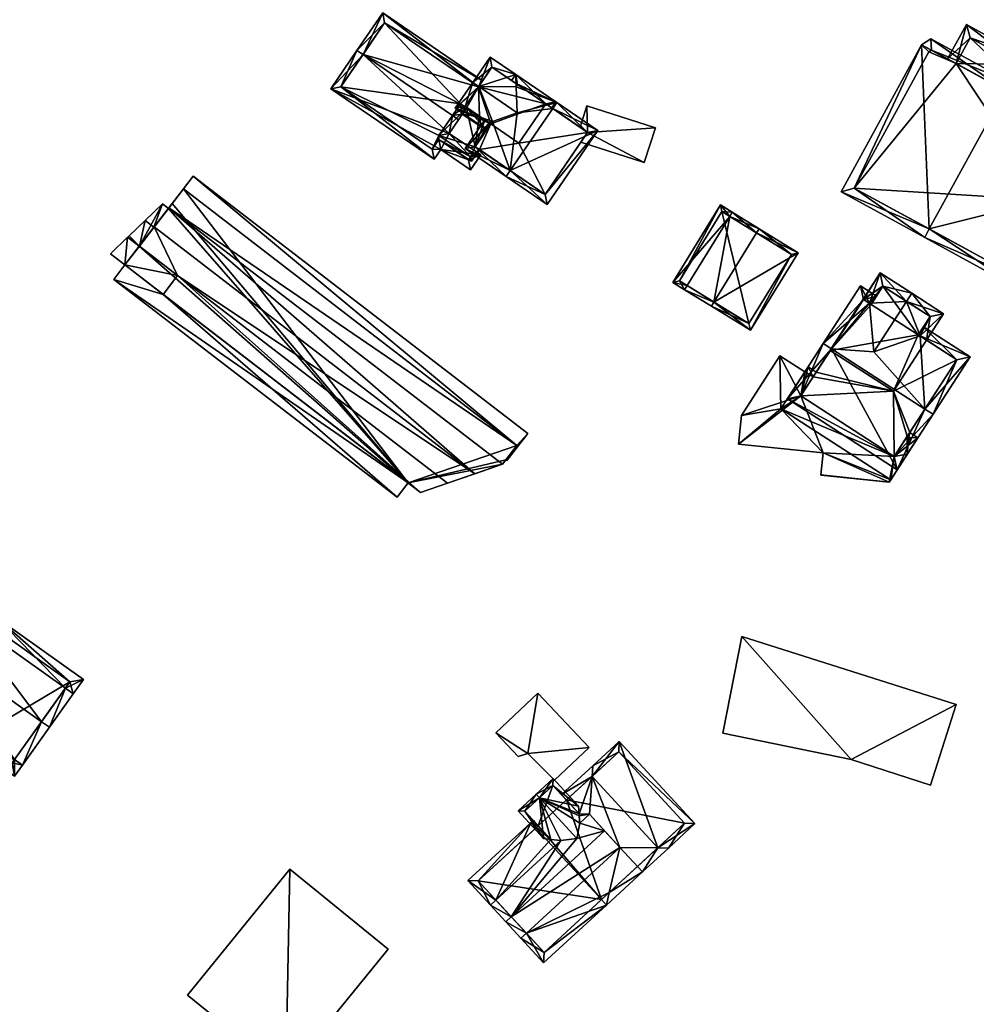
# Model space of a CAD drawing. Header units: inches. Extents: x 2685601 to 2690022, y 1235992 to 1239010.
# Tile 272 of 390: x 2689157 to 2689256, y 1237304 to 1237405. Entities that reach past the tile are written whole.
import ezdxf

# ---------------------------------------------------------------- set-up
doc = ezdxf.new("R2010")
doc.units = ezdxf.units.IN
doc.header["$MEASUREMENT"] = 0
doc.layers.add('Gebaeude Einzelhaus', color=10, linetype='Continuous')
doc.layers.add('Offenes Gebaeude', color=10, linetype='Continuous')

msp = doc.modelspace()

# ---------------------------------------------------------------- meshes
at = {"layer": 'Gebaeude Einzelhaus'}
mesh = msp.add_polyface(dxfattribs=at)
corners = [(2689200.381, 1237392.044, 463.206), (2689189.04, 1237398.333, 462.278), (2689199.705, 1237391.053, 462.278), (2689201.24, 1237393.709, 464.644), (2689192.355, 1237401.858, 465.975), (2689191.735, 1237402.281, 465.975), (2689204.515, 1237391.499, 464.661), (2689203.455, 1237389.945, 463.206), (2689201.591, 1237395.553, 465.975), (2689202.21, 1237395.131, 465.975), (2689203.033, 1237396.336, 464.785), (2689203.069, 1237396.389, 464.731), (2689202.906, 1237396.501, 464.732), (2689204.277, 1237398.51, 462.748), (2689202.61, 1237395.716, 465.397), (2689194.389, 1237406.169, 462.136), (2689204.7, 1237399.13, 462.136), (2689202.414, 1237396.759, 464.785), (2689194.585, 1237405.126, 462.749), (2689190.083, 1237398.529, 462.858), (2689199.509, 1237392.095, 462.858), (2689200.185, 1237393.086, 463.786), (2689203.259, 1237390.988, 463.787), (2689203.47, 1237391.299, 464.077), (2689200.196, 1237393.509, 464.061), (2689204.391, 1237395.487, 464.732), (2689204.551, 1237394.391, 465.397), (2689205.011, 1237395.065, 464.732), (2689204.355, 1237395.434, 464.784), (2689194.585, 1237405.126, 451.86), (2689204.277, 1237398.51, 451.86), (2689190.083, 1237398.529, 451.86), (2689199.509, 1237392.095, 451.86), (2689200.185, 1237393.086, 451.86), (2689203.259, 1237390.988, 451.86), (2689203.47, 1237391.299, 462.879), (2689203.282, 1237391.022, 462.879), (2689203.282, 1237391.022, 451.86), (2689200.196, 1237393.509, 462.879), (2689202.414, 1237396.759, 462.879), (2689203.033, 1237396.336, 462.879), (2689200.196, 1237393.509, 451.86), (2689203.47, 1237391.299, 451.86), (2689202.414, 1237396.759, 451.86), (2689202.906, 1237396.501, 451.86), (2689203.033, 1237396.336, 451.86), (2689203.069, 1237396.389, 451.86), (2689204.355, 1237395.434, 462.879), (2689204.391, 1237395.487, 462.879), (2689204.391, 1237395.487, 451.86), (2689204.355, 1237395.434, 451.86)]
mesh.append_faces([[corners[k] for k in face] for face in [(26, 28, 27), (27, 28, 25), (26, 14, 28), (28, 14, 10), (10, 25, 11), (25, 26, 27), (10, 14, 25), (25, 14, 26), (3, 8, 9), (3, 24, 8), (6, 23, 3), (3, 23, 24), (0, 22, 7), (7, 22, 6), (6, 22, 23), (0, 21, 22), (2, 20, 0), (0, 20, 21), (5, 19, 1), (1, 19, 2), (2, 19, 20), (5, 4, 19), (18, 16, 13), (18, 15, 16), (18, 5, 15), (18, 4, 5), (14, 17, 10), (9, 8, 14), (14, 8, 17), (14, 8, 9), (4, 15, 5), (4, 13, 15), (15, 13, 16), (10, 12, 14), (14, 12, 8), (8, 12, 4), (4, 12, 13), (10, 11, 12), (4, 3, 8), (8, 3, 9), (3, 0, 6), (6, 0, 7), (5, 1, 4), (4, 1, 3), (3, 1, 0), (0, 1, 2)]], dxfattribs={"color": 13})
mesh.append_faces([[corners[k] for k in face] for face in [(45, 49, 50), (45, 46, 49), (47, 25, 28), (47, 48, 25), (40, 28, 10), (40, 47, 28), (43, 44, 45), (45, 44, 46), (43, 30, 44), (43, 29, 30), (41, 31, 43), (43, 31, 29), (41, 32, 31), (37, 33, 42), (42, 33, 41), (41, 33, 32), (37, 34, 33), (39, 40, 17), (17, 40, 10), (17, 24, 39), (39, 24, 38), (17, 8, 24), (35, 24, 23), (35, 38, 24), (36, 34, 37), (35, 22, 36), (36, 22, 34), (35, 23, 22), (22, 21, 34), (34, 21, 33), (21, 20, 33), (33, 20, 32), (20, 19, 32), (32, 19, 31), (4, 18, 19), (19, 18, 31), (31, 18, 29), (29, 13, 30), (29, 18, 13)]], dxfattribs={"color": 41})
mesh = msp.add_polyface(dxfattribs=at)
corners = [(2689253.593, 1237400.921, 469.981), (2689254.65, 1237404.944, 469.381), (2689252.714, 1237401.4, 469.381), (2689260.1, 1237400.827, 473.435), (2689260.58, 1237401.705, 473.435), (2689258.644, 1237398.161, 473.435), (2689263.861, 1237395.311, 469.965), (2689266.675, 1237398.375, 469.381), (2689264.739, 1237394.831, 469.381), (2689265.318, 1237397.976, 469.964), (2689255.049, 1237403.586, 469.982), (2689255.049, 1237403.586, 459.402), (2689265.318, 1237397.976, 459.402), (2689253.593, 1237400.921, 459.402), (2689263.861, 1237395.311, 459.402)]
mesh.append_faces([[corners[k] for k in face] for face in [(4, 10, 1), (1, 10, 2), (2, 10, 0), (4, 3, 10), (8, 9, 7), (7, 9, 4), (4, 9, 3), (8, 6, 9), (3, 7, 4), (3, 6, 7), (7, 6, 8), (3, 5, 6), (3, 0, 5), (4, 1, 3), (3, 1, 0), (0, 1, 2)]], dxfattribs={"color": 13})
mesh.append_faces([[corners[k] for k in face] for face in [(12, 14, 11), (11, 14, 13), (12, 9, 14), (14, 9, 6), (11, 0, 10), (11, 13, 0), (3, 9, 10), (10, 9, 11), (11, 9, 12)]], dxfattribs={"color": 41})
mesh = msp.add_polyface(dxfattribs=at)
corners = [(2689258.644, 1237398.161, 475.994), (2689250.996, 1237403.479, 469.761), (2689250.014, 1237402.859, 469.381), (2689259.124, 1237399.039, 475.994), (2689250.824, 1237383.845, 475.994), (2689241.721, 1237387.678, 469.381), (2689250.345, 1237382.968, 475.994), (2689261.109, 1237377.088, 468.315), (2689266.106, 1237386.236, 468.315), (2689264.301, 1237387.223, 469.602), (2689268.083, 1237394.145, 469.602), (2689243.079, 1237388.076, 470.055), (2689260.71, 1237378.445, 468.941), (2689264.749, 1237385.839, 468.941), (2689266.725, 1237393.746, 470.228), (2689262.944, 1237386.825, 470.228), (2689251.033, 1237402.319, 470.157), (2689250.768, 1237402.151, 470.055), (2689262.944, 1237386.825, 459.402), (2689264.749, 1237385.839, 459.402), (2689266.725, 1237393.746, 459.402), (2689253.593, 1237400.921, 469.981), (2689251.033, 1237402.319, 459.402), (2689263.861, 1237395.311, 469.965), (2689258.644, 1237398.161, 473.435), (2689263.861, 1237395.311, 459.402), (2689253.593, 1237400.921, 459.402), (2689250.768, 1237402.151, 459.402), (2689243.079, 1237388.076, 459.402), (2689260.71, 1237378.445, 459.402)]
mesh.append_faces([[corners[k] for k in face] for face in [(17, 11, 2), (16, 17, 2), (1, 16, 2), (0, 16, 3), (14, 0, 3), (3, 16, 1), (10, 14, 3), (15, 14, 9), (13, 15, 9), (9, 14, 10), (8, 12, 13), (8, 13, 9), (7, 12, 8), (4, 12, 6), (11, 4, 6), (6, 12, 7), (2, 11, 5), (5, 11, 6), (7, 4, 6), (0, 10, 3), (7, 9, 4), (4, 9, 0), (0, 9, 10), (7, 8, 9), (4, 5, 6), (0, 2, 4), (4, 2, 5), (3, 1, 0), (0, 1, 2)]], dxfattribs={"color": 13})
mesh.append_faces([[corners[k] for k in face] for face in [(18, 25, 20), (18, 26, 25), (26, 27, 22), (18, 28, 26), (26, 28, 27), (18, 29, 28), (18, 19, 29), (13, 12, 19), (19, 12, 29), (12, 28, 29), (4, 11, 12), (12, 11, 28), (11, 17, 28), (28, 17, 27), (17, 22, 27), (17, 16, 22), (22, 21, 26), (23, 20, 25), (23, 14, 20), (21, 0, 24), (24, 0, 23), (23, 0, 14), (22, 16, 21), (21, 16, 0), (14, 15, 20), (20, 15, 18), (15, 13, 18), (18, 13, 19)]], dxfattribs={"color": 41})
mesh = msp.add_polyface(dxfattribs=at)
corners = [(2689201.864, 1237396.305, 465.975), (2689205.127, 1237394.077, 465.975), (2689205.55, 1237394.697, 466.503), (2689205.71, 1237394.931, 466.702), (2689204.306, 1237398.553, 468.251), (2689208.269, 1237395.847, 468.251), (2689203.686, 1237398.976, 468.251), (2689211.22, 1237396.768, 466.513), (2689211.841, 1237396.345, 466.513), (2689212.264, 1237396.965, 465.975), (2689208.12, 1237399.793, 465.975), (2689205.476, 1237401.598, 465.975), (2689208.168, 1237398.533, 466.702), (2689208.316, 1237398.75, 466.514), (2689202.906, 1237396.501, 466.502), (2689205.38, 1237394.813, 466.503), (2689205.673, 1237400.555, 466.513), (2689208.156, 1237398.861, 466.513), (2689211.22, 1237396.768, 451.86), (2689205.673, 1237400.555, 451.86), (2689204.277, 1237398.51, 462.748), (2689202.906, 1237396.501, 464.732), (2689204.277, 1237398.51, 451.86), (2689203.069, 1237396.389, 464.731), (2689204.391, 1237395.487, 464.732), (2689205.55, 1237394.697, 462.879), (2689204.391, 1237395.487, 462.879), (2689203.069, 1237396.389, 451.86), (2689202.906, 1237396.501, 451.86), (2689205.55, 1237394.697, 451.86), (2689204.391, 1237395.487, 451.86), (2689208.454, 1237392.715, 451.86)]
mesh.append_faces([[corners[k] for k in face] for face in [(7, 9, 8), (17, 10, 13), (13, 10, 7), (7, 10, 9), (17, 16, 10), (10, 16, 11), (11, 16, 6), (6, 16, 4), (1, 15, 2), (1, 14, 15), (14, 6, 4), (1, 0, 14), (14, 0, 6), (12, 4, 5), (4, 11, 6), (7, 10, 13), (13, 10, 12), (12, 10, 4), (4, 10, 11), (7, 9, 10), (7, 8, 9), (0, 4, 6), (0, 3, 4), (4, 3, 5), (0, 2, 3), (0, 1, 2)]], dxfattribs={"color": 13})
mesh.append_faces([[corners[k] for k in face] for face in [(29, 18, 31), (27, 22, 30), (30, 22, 29), (29, 22, 18), (18, 22, 19), (27, 28, 22), (15, 24, 2), (2, 24, 25), (25, 24, 26), (15, 14, 24), (24, 14, 23), (23, 14, 21), (20, 19, 22), (4, 16, 14), (14, 16, 21), (21, 16, 20), (20, 16, 19), (13, 19, 17), (17, 19, 16), (7, 18, 13), (13, 18, 19)]], dxfattribs={"color": 41})
mesh = msp.add_polyface(dxfattribs=at)
corners = [(2689208.156, 1237398.861, 466.513), (2689208.12, 1237399.793, 465.975), (2689207.697, 1237399.174, 465.975), (2689212.361, 1237396.898, 470.953), (2689208.168, 1237398.533, 466.702), (2689208.269, 1237395.847, 468.251), (2689207.563, 1237389.868, 470.953), (2689205.71, 1237394.931, 466.702), (2689211.938, 1237396.278, 470.953), (2689202.899, 1237392.143, 465.975), (2689205.38, 1237394.813, 466.503), (2689204.93, 1237395.12, 465.975), (2689207.14, 1237389.248, 470.953), (2689216.585, 1237394.014, 465.975), (2689211.364, 1237386.365, 465.975), (2689208.316, 1237398.75, 466.702), (2689203.941, 1237392.339, 466.702), (2689211.168, 1237387.408, 466.705), (2689215.543, 1237393.818, 466.705), (2689211.22, 1237396.768, 466.513), (2689208.316, 1237398.75, 466.514), (2689214.763, 1237394.35, 463.222), (2689214.763, 1237394.35, 463.122), (2689211.22, 1237396.768, 451.86), (2689215.543, 1237393.818, 463.222), (2689215.543, 1237393.818, 451.86), (2689215.543, 1237393.818, 463.122), (2689205.55, 1237394.697, 466.503), (2689203.941, 1237392.339, 462.879), (2689205.55, 1237394.697, 462.879), (2689204.371, 1237392.045, 462.879), (2689211.168, 1237387.408, 451.86), (2689204.371, 1237392.045, 451.86), (2689214.85, 1237392.803, 463.122), (2689214.85, 1237392.803, 463.222), (2689208.454, 1237392.715, 451.86), (2689205.55, 1237394.697, 451.86), (2689203.941, 1237392.339, 451.86)]
mesh.append_faces([[corners[k] for k in face] for face in [(13, 18, 3), (3, 18, 8), (13, 17, 18), (17, 12, 6), (13, 14, 17), (17, 14, 12), (16, 10, 7), (16, 11, 10), (16, 9, 11), (16, 12, 9), (16, 6, 12), (1, 0, 2), (1, 15, 0), (0, 15, 4), (1, 3, 15), (15, 3, 8), (14, 6, 12), (14, 13, 6), (6, 13, 8), (8, 13, 3), (6, 9, 12), (9, 10, 11), (6, 7, 9), (9, 7, 10), (3, 5, 8), (8, 5, 6), (6, 5, 7), (3, 4, 5), (3, 0, 4), (3, 1, 0), (0, 1, 2)]], dxfattribs={"color": 13})
mesh.append_faces([[corners[k] for k in face] for face in [(35, 32, 36), (36, 32, 37), (35, 31, 32), (23, 25, 35), (35, 25, 31), (18, 34, 24), (33, 25, 26), (33, 31, 25), (18, 17, 34), (34, 17, 33), (33, 17, 31), (31, 30, 32), (30, 16, 28), (31, 17, 30), (30, 17, 16), (16, 17, 6), (16, 27, 28), (28, 27, 29), (16, 7, 27), (20, 4, 15), (23, 22, 25), (25, 22, 26), (21, 18, 24), (23, 19, 22), (22, 19, 21), (21, 19, 18), (18, 19, 8), (8, 19, 15), (15, 19, 20)]], dxfattribs={"color": 41})
mesh = msp.add_polyface(dxfattribs=at)
corners = [(2689203.941, 1237392.339, 462.879), (2689200.196, 1237393.509, 462.879), (2689203.47, 1237391.299, 462.879), (2689203.033, 1237396.336, 462.879), (2689202.414, 1237396.759, 462.879), (2689203.549, 1237390.84, 462.879), (2689203.282, 1237391.022, 462.879), (2689204.371, 1237392.045, 462.879), (2689204.355, 1237395.434, 462.879), (2689205.55, 1237394.697, 462.879), (2689204.391, 1237395.487, 462.879), (2689203.282, 1237391.022, 451.86), (2689203.549, 1237390.84, 451.86), (2689204.371, 1237392.045, 451.86), (2689203.47, 1237391.299, 451.86), (2689203.941, 1237392.339, 451.86), (2689200.196, 1237393.509, 451.86), (2689203.033, 1237396.336, 451.86), (2689202.414, 1237396.759, 451.86), (2689204.355, 1237395.434, 451.86), (2689205.55, 1237394.697, 451.86), (2689204.391, 1237395.487, 451.86)]
mesh.append_faces([[corners[k] for k in face] for face in [(8, 9, 10), (3, 0, 8), (8, 0, 9), (0, 2, 7), (7, 2, 5), (5, 2, 6), (4, 1, 3), (3, 1, 0), (0, 1, 2)]], dxfattribs={"color": 13})
mesh.append_faces([[corners[k] for k in face] for face in [(15, 19, 20), (20, 19, 21), (15, 17, 19), (15, 16, 17), (17, 16, 18), (12, 14, 13), (13, 14, 15), (15, 14, 16), (12, 11, 14), (5, 13, 7), (5, 12, 13), (12, 5, 11), (11, 5, 6)]], dxfattribs={"color": 41})
mesh = msp.add_polyface(dxfattribs=at)
corners = [(2689203.915, 1237358.574, 457.072), (2689206.76, 1237359.551, 456.503), (2689172.323, 1237386.041, 456.503), (2689170.793, 1237384.053, 457.072), (2689173.209, 1237379.028, 456.503), (2689201.071, 1237357.596, 456.503), (2689169.263, 1237382.064, 456.503), (2689208.249, 1237361.488, 455.366), (2689173.811, 1237387.976, 455.367), (2689198.303, 1237356.645, 455.366), (2689167.774, 1237380.128, 455.367), (2689171.721, 1237377.092, 455.367), (2689168.214, 1237383.14, 456.503), (2689168.058, 1237382.99, 456.503), (2689169.866, 1237384.72, 456.503), (2689170.771, 1237384.024, 456.503), (2689171.653, 1237386.428, 455.367), (2689172.26, 1237385.961, 455.367), (2689171.721, 1237377.092, 453.66), (2689195.865, 1237356.139, 453.66), (2689197.016, 1237357.635, 453.66), (2689166.623, 1237378.631, 453.66), (2689167.774, 1237380.128, 453.66), (2689208.249, 1237361.488, 453.862), (2689209.373, 1237362.743, 453.66), (2689174.835, 1237389.309, 453.66), (2689207.204, 1237359.924, 454.087), (2689173.811, 1237387.976, 453.862), (2689207.105, 1237360, 454.087), (2689168.056, 1237382.99, 456.503), (2689166.271, 1237381.284, 455.367), (2689198.303, 1237356.645, 444.458), (2689197.016, 1237357.635, 444.458), (2689206.76, 1237359.551, 444.458), (2689207.105, 1237360, 444.458), (2689172.668, 1237386.49, 444.458), (2689173.811, 1237387.976, 444.458), (2689172.26, 1237385.961, 444.458), (2689208.249, 1237361.488, 444.458), (2689169.262, 1237382.062, 444.458), (2689167.774, 1237380.128, 444.458), (2689169.263, 1237382.064, 444.458), (2689171.653, 1237386.428, 444.458), (2689168.214, 1237383.14, 444.458), (2689168.058, 1237382.99, 444.458), (2689195.865, 1237356.139, 444.458), (2689166.623, 1237378.631, 444.458), (2689207.204, 1237359.924, 444.458), (2689209.373, 1237362.743, 444.458), (2689174.835, 1237389.309, 444.458), (2689168.056, 1237382.99, 444.458), (2689166.271, 1237381.284, 444.458)]
mesh.append_faces([[corners[k] for k in face] for face in [(29, 6, 13), (30, 10, 29), (29, 10, 6), (26, 23, 28), (23, 25, 27), (26, 24, 23), (23, 24, 25), (21, 18, 22), (21, 19, 18), (18, 19, 20), (16, 15, 17), (16, 14, 15), (12, 6, 14), (14, 6, 15), (12, 13, 6), (9, 4, 11), (11, 4, 10), (10, 4, 6), (9, 5, 4), (1, 7, 2), (2, 7, 8), (4, 3, 6), (4, 0, 3), (4, 5, 0), (0, 2, 3), (0, 1, 2)]], dxfattribs={"color": 13})
mesh.append_faces([[corners[k] for k in face] for face in [(50, 40, 51), (44, 39, 50), (50, 39, 40), (30, 22, 10), (30, 51, 22), (22, 51, 40), (30, 50, 51), (30, 29, 50), (49, 38, 36), (38, 47, 34), (49, 48, 38), (38, 48, 47), (25, 36, 27), (25, 49, 36), (25, 24, 49), (49, 24, 48), (24, 47, 48), (24, 26, 47), (47, 26, 34), (34, 26, 28), (45, 46, 32), (32, 46, 40), (22, 40, 21), (21, 40, 46), (20, 19, 32), (32, 19, 45), (19, 21, 45), (45, 21, 46), (43, 41, 44), (43, 42, 41), (41, 42, 37), (13, 12, 44), (44, 12, 43), (14, 16, 12), (12, 16, 43), (43, 16, 42), (37, 42, 17), (17, 42, 16), (37, 39, 41), (35, 32, 37), (37, 32, 39), (39, 32, 40), (32, 33, 31), (32, 34, 33), (32, 38, 34), (35, 36, 32), (32, 36, 38), (17, 27, 37), (37, 27, 35), (35, 27, 36), (17, 8, 27), (15, 2, 17), (17, 2, 8), (6, 3, 15), (15, 3, 2), (8, 7, 27), (27, 7, 23), (7, 28, 23), (28, 33, 34), (7, 1, 28), (28, 1, 33), (5, 33, 0), (0, 33, 1), (5, 31, 33), (5, 9, 31), (22, 11, 10), (11, 22, 18), (9, 20, 31), (31, 20, 32), (9, 11, 20), (20, 11, 18)]], dxfattribs={"color": 41})
mesh = msp.add_polyface(dxfattribs=at)
corners = [(2689228.587, 1237376.302, 472.297), (2689232.354, 1237373.398, 468.172), (2689237.27, 1237381.39, 468.172), (2689228.325, 1237375.876, 472.297), (2689232.979, 1237383.443, 472.297), (2689233.241, 1237383.868, 472.297), (2689225.558, 1237377.579, 468.883), (2689230.213, 1237385.144, 468.883), (2689225.819, 1237378.004, 468.883), (2689230.475, 1237385.57, 468.883), (2689229.25, 1237386.324, 468.172), (2689224.334, 1237378.331, 468.172), (2689232.19, 1237374.085, 468.608), (2689236.583, 1237381.226, 468.607), (2689229.414, 1237385.636, 468.419), (2689225.021, 1237378.495, 468.419), (2689236.583, 1237381.226, 456.718), (2689229.414, 1237385.636, 456.718), (2689225.021, 1237378.495, 456.718), (2689232.19, 1237374.085, 456.718)]
mesh.append_faces([[corners[k] for k in face] for face in [(8, 0, 6), (15, 8, 6), (11, 15, 6), (14, 15, 10), (10, 15, 11), (7, 14, 9), (9, 14, 10), (4, 7, 5), (13, 4, 5), (5, 7, 9), (2, 13, 5), (1, 12, 13), (1, 13, 2), (0, 12, 3), (6, 0, 3), (3, 12, 1), (7, 11, 8), (8, 11, 6), (9, 10, 7), (7, 10, 11), (7, 4, 9), (9, 4, 5), (6, 0, 8), (8, 0, 7), (7, 0, 4), (6, 3, 0), (0, 2, 4), (4, 2, 5), (3, 1, 0), (0, 1, 2)]], dxfattribs={"color": 13})
mesh.append_faces([[corners[k] for k in face] for face in [(17, 19, 18), (16, 19, 17), (13, 19, 16), (12, 19, 13), (0, 19, 12), (18, 19, 8), (8, 19, 0), (15, 18, 8), (17, 18, 15), (14, 17, 15), (16, 17, 7), (7, 17, 14), (4, 16, 7), (13, 16, 4)]], dxfattribs={"color": 41})
mesh = msp.add_polyface(dxfattribs=at)
corners = [(2689248.478, 1237376.363, 466.466), (2689252.286, 1237375.094, 462.768), (2689249.02, 1237377.203, 466.466), (2689249.872, 1237372.797, 463.512), (2689250.529, 1237372.372, 462.768), (2689245.109, 1237371.147, 466.466), (2689245.74, 1237379.321, 462.768), (2689244.016, 1237376.579, 462.806), (2689244.642, 1237376.175, 463.512), (2689243.983, 1237376.601, 462.768), (2689242.19, 1237373.792, 462.786), (2689240.617, 1237371.325, 462.801), (2689240.57, 1237371.318, 462.768), (2689240.6, 1237371.299, 462.801), (2689250.904, 1237374.796, 463.719), (2689249.689, 1237372.915, 463.719), (2689246.038, 1237377.939, 463.716), (2689244.823, 1237376.058, 463.716), (2689240.718, 1237371.481, 468.03), (2689236.179, 1237366.305, 462.768), (2689247.509, 1237358.988, 462.768), (2689239.874, 1237372.026, 468.03), (2689250.364, 1237365.252, 468.03), (2689251.204, 1237364.71, 468.03), (2689245.365, 1237376.897, 462.768), (2689243.71, 1237377.966, 462.768), (2689244.823, 1237376.058, 463.511), (2689255.04, 1237370.649, 462.768), (2689250.231, 1237373.755, 462.768), (2689249.689, 1237372.915, 463.512), (2689237.561, 1237366.603, 463.541), (2689247.211, 1237360.37, 463.54), (2689244.016, 1237376.579, 463.512), (2689253.658, 1237370.351, 463.512), (2689249.689, 1237372.915, 448.62), (2689250.529, 1237372.372, 448.62), (2689250.904, 1237374.796, 448.62), (2689246.038, 1237377.939, 448.62), (2689244.823, 1237376.058, 448.62), (2689244.016, 1237376.579, 448.62), (2689240.6, 1237371.299, 448.62), (2689247.118, 1237367.09, 448.62), (2689239.149, 1237369.057, 460.919), (2689239.149, 1237369.057, 448.62), (2689237.561, 1237366.603, 460.919), (2689247.211, 1237360.37, 460.919), (2689248.797, 1237362.825, 460.919), (2689253.658, 1237370.351, 448.62), (2689248.797, 1237362.825, 448.62), (2689247.211, 1237360.37, 448.62), (2689237.561, 1237366.603, 448.62), (2689248.549, 1237362.441, 448.62), (2689238.83, 1237368.565, 448.62)]
mesh.append_faces([[corners[k] for k in face] for face in [(28, 3, 29), (23, 33, 27), (27, 33, 28), (28, 33, 3), (23, 22, 33), (25, 32, 21), (21, 32, 18), (25, 24, 32), (32, 24, 8), (8, 24, 26), (19, 31, 20), (20, 31, 23), (23, 31, 22), (21, 30, 19), (19, 30, 31), (21, 18, 30), (3, 28, 29), (3, 27, 28), (5, 22, 3), (3, 22, 27), (27, 22, 23), (8, 18, 5), (5, 18, 22), (8, 21, 18), (8, 25, 21), (26, 24, 8), (8, 24, 25), (18, 20, 22), (22, 20, 23), (21, 19, 18), (18, 19, 20), (10, 7, 11), (13, 12, 11), (11, 12, 10), (9, 10, 12), (9, 7, 10), (0, 16, 2), (2, 16, 6), (6, 16, 9), (9, 16, 7), (7, 16, 8), (8, 16, 17), (1, 14, 2), (2, 14, 0), (14, 3, 15), (1, 4, 14), (14, 4, 3), (10, 12, 11), (11, 12, 13), (10, 9, 12), (6, 0, 2), (6, 8, 0), (0, 8, 5), (11, 7, 10), (10, 7, 9), (9, 7, 6), (6, 7, 8), (3, 0, 5), (4, 1, 3), (3, 1, 0), (0, 1, 2)]], dxfattribs={"color": 13})
mesh.append_faces([[corners[k] for k in face] for face in [(51, 41, 48), (48, 41, 47), (47, 41, 35), (41, 43, 40), (41, 52, 43), (41, 50, 52), (51, 49, 41), (41, 49, 50), (33, 4, 3), (33, 47, 4), (4, 47, 35), (47, 46, 48), (46, 31, 45), (46, 22, 31), (47, 33, 46), (46, 33, 22), (31, 44, 45), (31, 30, 44), (30, 42, 44), (42, 40, 43), (18, 13, 30), (30, 13, 42), (42, 13, 40), (32, 11, 18), (18, 11, 13), (32, 7, 11), (8, 7, 32), (40, 34, 41), (41, 34, 35), (34, 37, 36), (39, 38, 40), (40, 38, 34), (34, 38, 37), (11, 40, 13), (7, 39, 11), (11, 39, 40), (26, 8, 17), (26, 7, 8), (26, 38, 7), (7, 38, 39), (16, 26, 17), (16, 37, 26), (26, 37, 38), (16, 36, 37), (0, 14, 16), (16, 14, 36), (29, 14, 15), (29, 36, 14), (29, 34, 36), (3, 29, 15), (3, 4, 29), (29, 4, 34), (34, 4, 35)]], dxfattribs={"color": 41})
mesh = msp.add_polyface(dxfattribs=at)
corners = [(2689235.509, 1237365.268, 457.933), (2689231.445, 1237364.601, 457.933), (2689231.135, 1237361.641, 457.933), (2689235.39, 1237370.733, 457.933), (2689239.876, 1237360.726, 457.933), (2689246.673, 1237357.693, 457.933), (2689239.639, 1237358.46, 457.933), (2689246.839, 1237357.95, 457.933), (2689239.636, 1237358.43, 457.933), (2689237.984, 1237369.098, 457.933), (2689247.211, 1237360.37, 460.919), (2689235.509, 1237365.268, 460.919), (2689246.839, 1237357.95, 460.919), (2689237.561, 1237366.603, 460.919), (2689238.308, 1237369.6, 460.919), (2689249.636, 1237362.283, 460.919), (2689248.797, 1237362.825, 460.919), (2689239.149, 1237369.057, 460.919), (2689231.445, 1237364.601, 448.62), (2689235.39, 1237370.733, 448.62), (2689231.135, 1237361.641, 448.62), (2689239.876, 1237360.726, 448.62), (2689239.639, 1237358.46, 448.62), (2689239.636, 1237358.43, 448.62), (2689246.673, 1237357.693, 448.62), (2689246.839, 1237357.95, 448.62), (2689248.539, 1237360.584, 448.62), (2689248.539, 1237360.584, 457.933), (2689237.984, 1237369.098, 448.62), (2689247.211, 1237360.37, 448.62), (2689237.561, 1237366.603, 448.62), (2689238.83, 1237368.565, 448.62), (2689248.549, 1237362.441, 448.62), (2689248.723, 1237362.331, 448.62), (2689248.797, 1237362.825, 448.62), (2689249.636, 1237362.283, 448.62), (2689238.308, 1237369.6, 448.62), (2689239.149, 1237369.057, 448.62)]
mesh.append_faces([[corners[k] for k in face] for face in [(14, 13, 17), (10, 15, 16), (10, 12, 15), (14, 11, 13), (13, 11, 10), (10, 11, 12), (3, 0, 9), (5, 6, 8), (0, 4, 7), (7, 4, 5), (5, 4, 6), (0, 2, 4), (3, 1, 0), (0, 1, 2)]], dxfattribs={"color": 13})
mesh.append_faces([[corners[k] for k in face] for face in [(31, 36, 37), (31, 28, 36), (26, 33, 35), (35, 33, 34), (34, 33, 32), (12, 27, 15), (15, 27, 35), (35, 27, 26), (12, 7, 27), (12, 11, 7), (7, 11, 0), (11, 9, 0), (9, 36, 28), (11, 14, 9), (9, 14, 36), (36, 17, 37), (36, 14, 17), (16, 15, 34), (34, 15, 35), (26, 32, 33), (25, 29, 26), (26, 29, 32), (30, 28, 31), (30, 19, 28), (30, 18, 19), (30, 20, 18), (29, 21, 30), (30, 21, 20), (25, 24, 29), (29, 24, 21), (21, 24, 22), (22, 24, 23), (19, 9, 28), (19, 3, 9), (7, 26, 27), (5, 25, 7), (7, 25, 26), (5, 24, 25), (5, 8, 24), (24, 8, 23), (8, 6, 23), (23, 6, 22), (6, 4, 22), (22, 4, 21), (4, 2, 21), (21, 2, 20), (2, 1, 20), (20, 1, 18), (1, 3, 18), (18, 3, 19)]], dxfattribs={"color": 41})
mesh = msp.add_polyface(dxfattribs=at)
corners = [(2689149.915, 1237344.771, 447.3), (2689147.453, 1237341.311, 450.714), (2689148.267, 1237340.732, 450.714), (2689150.73, 1237344.191, 447.3), (2689159.169, 1237332.973, 450.714), (2689161.631, 1237336.431, 447.3), (2689159.984, 1237332.393, 450.714), (2689162.446, 1237335.851, 447.3), (2689163.491, 1237337.321, 446.457), (2689154.624, 1237343.633, 446.457), (2689151.795, 1237347.413, 445.783), (2689155.458, 1237344.805, 445.783), (2689144.666, 1237337.398, 447.3), (2689145.481, 1237336.818, 447.3), (2689156.383, 1237329.059, 447.3), (2689157.198, 1237328.479, 447.3), (2689143.228, 1237335.375, 446.437), (2689146.483, 1237333.058, 446.437), (2689151.126, 1237327.783, 445.878), (2689145.553, 1237331.75, 445.878), (2689152.681, 1237329.968, 446.812), (2689156.383, 1237327.334, 446.812), (2689162.098, 1237337.086, 446.924), (2689154.064, 1237344.57, 446.252), (2689153.23, 1237343.398, 446.924), (2689152.03, 1237346.018, 446.251), (2689144.621, 1237335.61, 446.784), (2689146.946, 1237331.985, 446.226), (2689147.876, 1237333.293, 446.785), (2689150.891, 1237329.178, 446.226), (2689156.148, 1237328.729, 447.159), (2689152.446, 1237331.363, 447.159), (2689156.148, 1237328.729, 440.49), (2689162.098, 1237337.086, 440.49), (2689153.23, 1237343.398, 440.49), (2689154.064, 1237344.57, 440.49), (2689152.03, 1237346.018, 440.49), (2689144.621, 1237335.61, 440.49), (2689147.876, 1237333.293, 440.49), (2689146.946, 1237331.985, 440.49), (2689150.891, 1237329.178, 440.49), (2689152.446, 1237331.363, 440.49)]
mesh.append_faces([[corners[k] for k in face] for face in [(6, 4, 5), (14, 4, 15), (30, 14, 15), (15, 4, 6), (21, 30, 15), (31, 30, 20), (29, 31, 20), (20, 30, 21), (18, 29, 20), (27, 29, 19), (19, 29, 18), (28, 27, 17), (26, 28, 17), (17, 27, 19), (16, 26, 17), (13, 26, 12), (12, 26, 16), (2, 13, 1), (3, 2, 1), (1, 13, 12), (25, 3, 0), (0, 3, 1), (10, 25, 0), (23, 25, 11), (11, 25, 10), (24, 23, 9), (22, 24, 9), (9, 23, 11), (8, 22, 9), (5, 22, 7), (6, 5, 7), (7, 22, 8), (14, 21, 15), (13, 20, 14), (14, 20, 21), (13, 17, 20), (20, 17, 18), (18, 17, 19), (12, 16, 13), (13, 16, 17), (4, 15, 6), (2, 14, 4), (4, 14, 15), (1, 13, 2), (2, 13, 14), (1, 12, 13), (3, 10, 0), (5, 9, 3), (3, 9, 10), (10, 9, 11), (5, 8, 9), (5, 7, 8), (5, 6, 7), (3, 4, 5), (5, 4, 6), (0, 2, 3), (3, 2, 4), (0, 1, 2)]], dxfattribs={"color": 13})
mesh.append_faces([[corners[k] for k in face] for face in [(41, 33, 32), (41, 34, 33), (34, 36, 35), (34, 37, 36), (39, 38, 40), (40, 38, 41), (41, 38, 34), (34, 38, 37), (30, 31, 32), (32, 31, 41), (31, 29, 41), (41, 29, 40), (29, 27, 40), (40, 27, 39), (27, 38, 39), (27, 28, 38), (28, 26, 38), (38, 26, 37), (3, 13, 2), (3, 37, 13), (13, 37, 26), (3, 36, 37), (3, 25, 36), (25, 35, 36), (25, 23, 35), (23, 34, 35), (23, 24, 34), (24, 22, 34), (34, 22, 33), (32, 14, 30), (22, 5, 33), (33, 5, 32), (32, 5, 14), (14, 5, 4)]], dxfattribs={"color": 41})
mesh = msp.add_polyface(dxfattribs=at)
corners = [(2689231.468, 1237341.76, 455.396), (2689229.49, 1237331.779, 455.396), (2689242.738, 1237329.059, 455.396), (2689253.6, 1237334.752, 455.396), (2689250.956, 1237326.404, 455.396), (2689242.738, 1237329.059, 445.649), (2689229.49, 1237331.779, 445.649), (2689250.956, 1237326.404, 445.649), (2689253.6, 1237334.752, 445.649), (2689231.468, 1237341.76, 445.649)]
mesh.append_faces([[corners[k] for k in face] for face in [(0, 2, 3), (3, 2, 4), (0, 1, 2)]], dxfattribs={"color": 13})
mesh.append_faces([[corners[k] for k in face] for face in [(7, 5, 8), (8, 5, 9), (9, 5, 6), (1, 0, 6), (6, 0, 9), (0, 3, 9), (9, 3, 8), (3, 4, 8), (8, 4, 7), (4, 2, 7), (7, 2, 5), (2, 1, 5), (5, 1, 6)]], dxfattribs={"color": 41})
mesh = msp.add_polyface(dxfattribs=at)
corners = [(2689221.198, 1237317.46, 451.529), (2689223.884, 1237319.931, 451.529), (2689222.793, 1237319.946, 451.992), (2689218.861, 1237320, 453.662), (2689217.785, 1237315.339, 451.993), (2689217.486, 1237314.045, 451.529), (2689226.619, 1237322.446, 449.358), (2689218.808, 1237330.936, 449.358), (2689215.998, 1237327.331, 451.993), (2689216.074, 1237328.421, 451.529), (2689215.724, 1237323.409, 453.663), (2689212.842, 1237325.447, 451.529), (2689213.35, 1237324.895, 451.993), (2689214.666, 1237323.465, 453.195), (2689214.68, 1237323.258, 453.295), (2689209.676, 1237322.534, 451.529), (2689210.109, 1237322.597, 451.682), (2689209.942, 1237322.779, 451.529), (2689216.978, 1237314.597, 451.529), (2689210.184, 1237321.982, 451.529), (2689210.45, 1237322.227, 451.682), (2689225.559, 1237322.49, 449.797), (2689218.764, 1237329.876, 449.796), (2689209.218, 1237311.128, 453.662), (2689208.666, 1237310.62, 453.662), (2689211.003, 1237308.08, 451.529), (2689207.098, 1237312.325, 456.079), (2689207.65, 1237312.833, 456.079), (2689217.293, 1237321.705, 456.079), (2689205.529, 1237314.03, 453.662), (2689214.429, 1237320.922, 454.657), (2689212.776, 1237320.697, 453.662), (2689206.081, 1237314.538, 453.662), (2689214.732, 1237322.497, 453.663), (2689203.193, 1237316.57, 451.529), (2689211.741, 1237320.824, 453.172), (2689210.45, 1237322.227, 451.993), (2689204.253, 1237316.526, 451.993), (2689211.046, 1237309.14, 451.993), (2689216.978, 1237314.597, 442.733), (2689225.559, 1237322.49, 442.733), (2689218.764, 1237329.876, 442.733), (2689210.45, 1237322.227, 442.733), (2689210.184, 1237321.982, 442.733), (2689213.35, 1237324.895, 442.733), (2689204.253, 1237316.526, 442.733), (2689211.046, 1237309.14, 442.733), (2689216.979, 1237314.598, 442.733)]
mesh.append_faces([[corners[k] for k in face] for face in [(23, 38, 24), (24, 38, 25), (25, 38, 5), (5, 38, 4), (26, 23, 24), (26, 27, 23), (29, 27, 26), (29, 32, 27), (15, 37, 34), (34, 37, 29), (29, 37, 32), (15, 36, 37), (15, 16, 36), (35, 32, 31), (32, 34, 29), (16, 15, 36), (36, 15, 35), (35, 15, 32), (32, 15, 34), (10, 14, 33), (30, 28, 33), (33, 28, 10), (29, 27, 32), (32, 27, 31), (31, 27, 30), (30, 27, 28), (29, 26, 27), (27, 3, 28), (26, 23, 27), (27, 23, 3), (26, 24, 23), (23, 4, 3), (23, 5, 4), (23, 25, 5), (23, 24, 25), (18, 4, 5), (15, 16, 19), (19, 16, 20), (15, 17, 16), (8, 11, 9), (8, 12, 11), (6, 22, 7), (7, 22, 9), (9, 22, 8), (1, 21, 6), (6, 21, 22), (1, 2, 21), (0, 2, 1), (0, 4, 2), (0, 5, 4), (15, 19, 16), (16, 19, 20), (18, 5, 4), (15, 16, 17), (8, 13, 10), (10, 13, 14), (8, 12, 13), (8, 11, 12), (8, 9, 11), (2, 8, 3), (3, 8, 10), (2, 7, 8), (8, 7, 9), (1, 6, 2), (2, 6, 7), (0, 4, 5), (0, 3, 4), (0, 2, 3), (0, 1, 2)]], dxfattribs={"color": 13})
mesh.append_faces([[corners[k] for k in face] for face in [(43, 47, 45), (45, 47, 46), (38, 18, 4), (38, 46, 18), (18, 46, 47), (32, 23, 27), (32, 46, 23), (23, 46, 38), (32, 45, 46), (32, 37, 45), (36, 19, 37), (37, 19, 45), (45, 19, 43), (36, 20, 19), (28, 3, 10), (39, 44, 40), (40, 44, 41), (39, 42, 44), (39, 43, 42), (44, 22, 41), (12, 8, 44), (44, 8, 22), (43, 19, 42), (42, 19, 20), (22, 40, 41), (22, 21, 40), (2, 40, 21), (2, 39, 40), (2, 4, 39), (39, 4, 18)]], dxfattribs={"color": 41})
mesh = msp.add_polyface(dxfattribs=at)
corners = [(2689210.576, 1237325.11, 454.657), (2689210.976, 1237320.917, 452.809), (2689211.741, 1237320.824, 453.172), (2689208.365, 1237323.755, 452.809), (2689212.776, 1237320.697, 453.662), (2689214.429, 1237320.922, 454.657), (2689210.238, 1237325.478, 454.657), (2689214.611, 1237324.262, 452.809), (2689212.001, 1237327.099, 452.809), (2689214.666, 1237323.465, 453.195), (2689214.732, 1237322.497, 453.663), (2689214.68, 1237323.258, 453.295), (2689209.071, 1237323.725, 453.172), (2689211.971, 1237326.393, 453.195), (2689213.35, 1237324.895, 451.993), (2689211.971, 1237326.393, 442.733), (2689213.35, 1237324.895, 442.733), (2689209.071, 1237323.725, 442.733), (2689210.45, 1237322.227, 451.682), (2689210.45, 1237322.227, 451.993), (2689210.45, 1237322.227, 442.733)]
mesh.append_faces([[corners[k] for k in face] for face in [(9, 13, 7), (7, 13, 8), (8, 13, 6), (6, 13, 0), (3, 12, 1), (1, 12, 2), (3, 6, 12), (12, 6, 0), (9, 0, 11), (11, 0, 10), (10, 0, 5), (0, 8, 6), (9, 7, 0), (0, 7, 8), (3, 0, 6), (0, 4, 5), (0, 2, 4), (3, 1, 0), (0, 1, 2)]], dxfattribs={"color": 13})
mesh.append_faces([[corners[k] for k in face] for face in [(16, 20, 15), (15, 20, 17), (18, 17, 20), (2, 12, 19), (19, 12, 18), (18, 12, 17), (12, 15, 17), (0, 13, 12), (12, 13, 15), (15, 14, 16), (15, 13, 14), (14, 13, 9)]], dxfattribs={"color": 41})
mesh = msp.add_polyface(dxfattribs=at)
corners = [(2689184.793, 1237317.73, 447.76), (2689174.239, 1237304.74, 447.76), (2689184.385, 1237296.496, 447.76), (2689194.94, 1237309.488, 447.76), (2689174.239, 1237304.74, 438.439), (2689184.793, 1237317.73, 438.439), (2689184.385, 1237296.496, 438.439), (2689194.94, 1237309.488, 438.439)]
mesh.append_faces([[corners[k] for k in face] for face in [(0, 2, 3), (0, 1, 2)]], dxfattribs={"color": 13})
mesh.append_faces([[corners[k] for k in face] for face in [(4, 5, 6), (6, 5, 7), (0, 3, 5), (5, 3, 7), (3, 2, 7), (7, 2, 6), (2, 1, 6), (6, 1, 4), (1, 0, 4), (4, 0, 5)]], dxfattribs={"color": 41})
at = {"layer": 'Offenes Gebaeude'}
mesh = msp.add_polyface(dxfattribs=at)
corners = [(2689221.399, 1237390.699, 463.222), (2689215.543, 1237393.818, 463.222), (2689214.85, 1237392.803, 463.222), (2689222.558, 1237394.303, 463.222), (2689215.479, 1237396.578, 463.222), (2689214.763, 1237394.35, 463.222), (2689215.479, 1237396.578, 463.122), (2689222.558, 1237394.303, 463.122), (2689214.763, 1237394.35, 463.122), (2689214.85, 1237392.803, 463.122), (2689221.399, 1237390.699, 463.122), (2689215.543, 1237393.818, 463.122)]
mesh.append_faces([[corners[k] for k in face] for face in [(5, 1, 4), (4, 1, 3), (3, 1, 0), (0, 1, 2)]], dxfattribs={"color": 13})
mesh.append_faces([[corners[k] for k in face] for face in [(10, 11, 7), (7, 11, 6), (6, 11, 8), (10, 9, 11), (3, 0, 7), (7, 0, 10), (10, 0, 9), (9, 0, 2), (6, 8, 4), (4, 8, 5), (4, 3, 6), (6, 3, 7)]], dxfattribs={"color": 41})
mesh = msp.add_polyface(dxfattribs=at)
corners = [(2689215.708, 1237330.325, 449.433), (2689209.381, 1237329.701, 449.114), (2689212.118, 1237326.919, 449.119), (2689210.391, 1237335.928, 449.433), (2689206.053, 1237331.81, 449.053), (2689208.36, 1237329.379, 449.053), (2689215.708, 1237330.325, 449.333), (2689212.118, 1237326.919, 449.019), (2689210.391, 1237335.928, 449.333), (2689206.053, 1237331.81, 448.953), (2689208.36, 1237329.379, 448.953), (2689209.381, 1237329.701, 449.014)]
mesh.append_faces([[corners[k] for k in face] for face in [(5, 1, 4), (4, 1, 3), (3, 1, 0), (0, 1, 2)]], dxfattribs={"color": 13})
mesh.append_faces([[corners[k] for k in face] for face in [(9, 11, 10), (8, 11, 9), (6, 11, 8), (7, 11, 6), (1, 11, 7), (1, 7, 2), (10, 11, 5), (5, 11, 1), (9, 10, 4), (4, 10, 5), (8, 9, 4), (3, 8, 4), (6, 8, 0), (0, 8, 3), (7, 6, 2), (2, 6, 0)]], dxfattribs={"color": 41})

doc.saveas('drawing.dxf')
